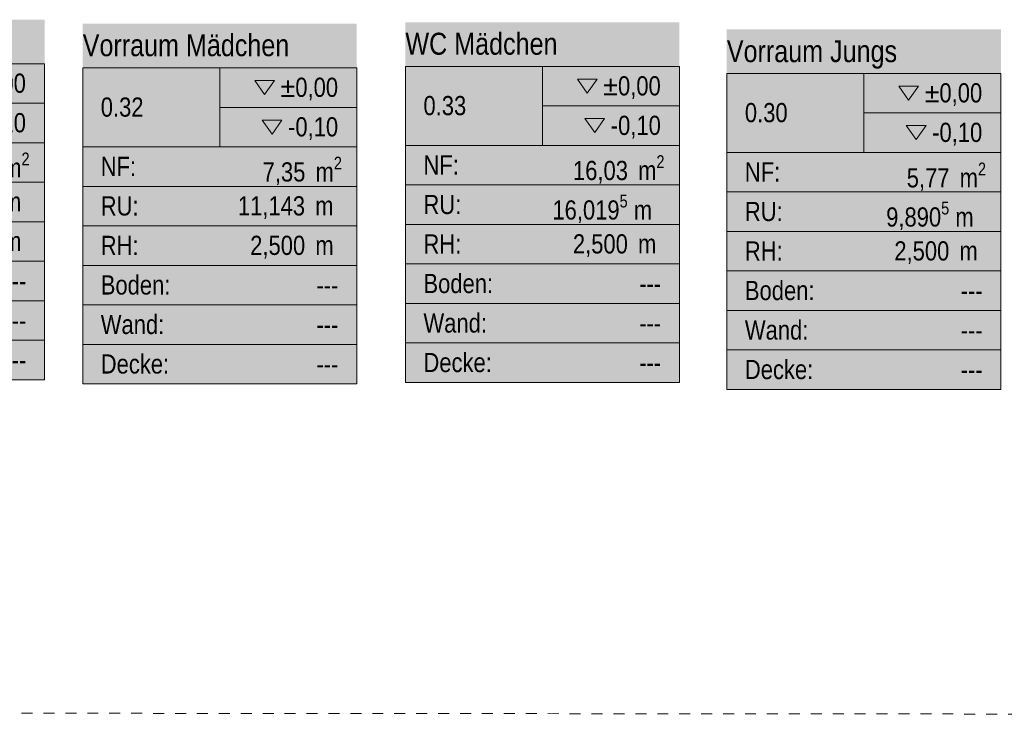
# Model space of a CAD drawing. Header units: metres. Extents: x -79 to 740, y -195 to 69.
# Tile 286 of 306: x 27.14 to 36.12, y 55.11 to 61.44. Entities that reach past the tile are written whole.
import ezdxf
from ezdxf.enums import TextEntityAlignment as Align

# ---------------------------------------------------------------- set-up
doc = ezdxf.new("R2010")
doc.units = ezdxf.units.M
doc.header["$MEASUREMENT"] = 0
doc.linetypes.add('Strichlinie_ eng', pattern=[0.115, 0.075, -0.04])
for name, color, linetype in [('30 Dach', 7, 'Continuous'), ('80 Raum', 7, 'Continuous'), ('Neubau_80 Raum', 7, 'Continuous')]:
    doc.layers.add(name, color=color, linetype=linetype)
doc.styles.add('ERSTELLTER_STIL_1', font='ARIALN.TTF')
doc.styles.add('ERSTELLTER_STIL_2', font='ARIALN.TTF')

# ---------------------------------------------------------------- blocks, each defined once
blk = doc.blocks.new('WC Mädchen_0.33_1_1', base_point=(31.9065, 59.7787))
at = {"layer": '80 Raum', "linetype": 'Continuous', "lineweight": 0, "true_color": 0x2a303f}
blk.add_hatch(color=169, dxfattribs=at).paths.add_polyline_path([(30.6565, 58.1368), (33.1565, 58.1368), (33.1565, 61.4206), (30.6565, 61.4206)])
at = {"layer": '80 Raum', "linetype": 'Continuous', "lineweight": 0, "true_color": 0x000000}
blk.add_hatch(color=18, dxfattribs=at).paths.add_polyline_path([(32.2935, 60.5424), (32.3836, 60.415), (32.4736, 60.5424)])
at = {"layer": '80 Raum', "color": 7, "linetype": 'Continuous', "lineweight": 9}
for p, q in [((33.1565, 61.0192), (30.6565, 61.0192)), ((30.6565, 61.0192), (30.6565, 58.1368)), ((30.6565, 61.0192), (33.1565, 61.0192)), ((30.6565, 60.2986), (30.6565, 61.0192)), ((31.9065, 61.0192), (31.9065, 60.2986)), ((33.1565, 58.1368), (33.1565, 61.0192)), ((33.1565, 61.0192), (33.1565, 60.2986)), ((31.9065, 60.6589), (33.1565, 60.6589)), ((33.1565, 60.2986), (30.6565, 60.2986)), ((30.6565, 60.2986), (33.1565, 60.2986)), ((30.6565, 59.9383), (30.6565, 60.2986)), ((33.1565, 60.2986), (33.1565, 59.9383)), ((33.1565, 59.9383), (30.6565, 59.9383)), ((30.6565, 59.9383), (33.1565, 59.9383)), ((30.6565, 59.578), (30.6565, 59.9383)), ((33.1565, 59.9383), (33.1565, 59.578)), ((33.1565, 59.578), (30.6565, 59.578)), ((30.6565, 59.578), (33.1565, 59.578)), ((30.6565, 59.2177), (30.6565, 59.578)), ((33.1565, 59.578), (33.1565, 59.2177)), ((33.1565, 59.2177), (30.6565, 59.2177)), ((30.6565, 59.2177), (33.1565, 59.2177)), ((30.6565, 58.8574), (30.6565, 59.2177)), ((33.1565, 59.2177), (33.1565, 58.8574)), ((33.1565, 58.8574), (30.6565, 58.8574)), ((30.6565, 58.8574), (33.1565, 58.8574)), ((30.6565, 58.4971), (30.6565, 58.8574)), ((33.1565, 58.8574), (33.1565, 58.4971)), ((33.1565, 58.4971), (30.6565, 58.4971)), ((30.6565, 58.4971), (33.1565, 58.4971)), ((30.6565, 58.1368), (30.6565, 58.4971)), ((33.1565, 58.4971), (33.1565, 58.1368)), ((30.6565, 58.1368), (33.1565, 58.1368)), ((33.1565, 58.1368), (30.6565, 58.1368))]:
    blk.add_line(p, q, dxfattribs=at)
at = {"layer": '80 Raum', "color": 7, "linetype": 'Continuous', "lineweight": 13, "flags": 128}
for points in [[(32.2253, 60.9027), (32.3154, 60.7753), (32.4055, 60.9027)], [(32.2935, 60.5424), (32.3836, 60.415), (32.4736, 60.5424)]]:
    blk.add_lwpolyline(points, close=True, dxfattribs=at)
at = {"layer": '80 Raum', "color": 7, "lineweight": 9, "char_height": 0.175, "attachment_point": 1, "style": 'ERSTELLTER_STIL_2'}
for s, insert in [('\\A1;{\\pql;\\pt0,0.05;\\fArial Narrow|b0|i0|c0|p0;\\W1.000000;±0,00\\fArial Narrow|b0|i0|c0|p0;\\W1.000000;\\A1{\\H.66x;\\S^  ;}\\fArial Narrow|b0|i0|c0|p0;\\W1.000000;\\fArial Narrow|b0|i0|c0|p0;\\W1.000000;\\A1{\\H.66x;\\S^  ;}}', (32.4618, 60.9291)), ('\\A1;{\\pql;\\pt0,0.05;\\fArial Narrow|b0|i0|c0|p0;\\W1.000000;-0,10\\fArial Narrow|b0|i0|c0|p0;\\W1.000000;\\A1{\\H.66x;\\S^  ;}\\fArial Narrow|b0|i0|c0|p0;\\W1.000000;\\fArial Narrow|b0|i0|c0|p0;\\W1.000000;\\A1{\\H.66x;\\S^  ;}}', (32.53, 60.5688)), ('\\A1;{\\pql;\\pt0,0.05;\\fArial Narrow|b0|i0|c0|p0;\\W1.000000;16,03\\fArial Narrow|b0|i0|c0|p0;\\W1.000000;\\A1{\\H.66x;\\S^  ;}\\fArial Narrow|b0|i0|c0|p0;\\W1.000000; m\\fArial Narrow|b0|i0|c0|p0;\\W1.000000;\\A1{\\H.66x;\\S2^  ;}}', (32.1853, 60.2085)), ('\\A1;{\\pql;\\pt0,0.05;\\fArial Narrow|b0|i0|c0|p0;\\W1.000000;16,019\\fArial Narrow|b0|i0|c0|p0;\\W1.000000;\\A1{\\H.66x;\\S5^  ;}\\fArial Narrow|b0|i0|c0|p0;\\W1.000000; m\\fArial Narrow|b0|i0|c0|p0;\\W1.000000;\\A1{\\H.66x;\\S^  ;}}', (31.9975, 59.8482)), ('\\A1;{\\pql;\\pt0,0.05;\\fArial Narrow|b0|i0|c0|p0;\\W1.000000;2,500\\fArial Narrow|b0|i0|c0|p0;\\W1.000000;\\A1{\\H.66x;\\S^  ;}\\fArial Narrow|b0|i0|c0|p0;\\W1.000000; m\\fArial Narrow|b0|i0|c0|p0;\\W1.000000;\\A1{\\H.66x;\\S^  ;}}', (32.1845, 59.4879))]:
    blk.add_mtext(s, dxfattribs=dict(at, insert=insert))
at = {"layer": '80 Raum', "color": 7, "lineweight": 9}
for tag, height, style, p in [('DUMMY_850', 0.2, 'ERSTELLTER_STIL_1', (32.9918, 61.3846)), ('ROOM_NAME', 0.2, 'ERSTELLTER_STIL_1', (30.6565, 61.3255)), ('ROOM_NUMBER', 0.175, 'ERSTELLTER_STIL_2', (30.8212, 60.7489)), ('measuredNetAreaCode', 0.175, 'ERSTELLTER_STIL_2', (30.8212, 60.2078)), ('perimeterCode', 0.175, 'ERSTELLTER_STIL_2', (30.8212, 59.8475)), ('ceilingHeightCode', 0.175, 'ERSTELLTER_STIL_2', (30.8212, 59.4872)), ('measuredAreaCode', 0.175, 'ERSTELLTER_STIL_2', (30.8212, 59.1269)), ('DUMMY_851_0', 0.175, 'ERSTELLTER_STIL_2', (32.7895, 59.125)), ('DUMMY_852', 0.175, 'ERSTELLTER_STIL_2', (30.8212, 58.7666)), ('DUMMY_851_1', 0.175, 'ERSTELLTER_STIL_2', (32.7895, 58.7647)), ('DUMMY_853', 0.175, 'ERSTELLTER_STIL_2', (30.8212, 58.4063)), ('DUMMY_851_2', 0.175, 'ERSTELLTER_STIL_2', (32.7895, 58.4045))]:
    blk.add_attdef(tag, text='', height=height, dxfattribs=dict(at, style=style)).set_placement(p, align=Align.TOP_LEFT)
blk = doc.blocks.new('Vorraum Mädchen_0.32_2_1', base_point=(28.9625, 59.7654))
at = {"layer": '80 Raum', "linetype": 'Continuous', "lineweight": 0, "true_color": 0x2a303f}
blk.add_hatch(color=169, dxfattribs=at).paths.add_polyline_path([(27.7125, 58.1235), (30.2125, 58.1235), (30.2125, 61.4073), (27.7125, 61.4073)])
at = {"layer": '80 Raum', "linetype": 'Continuous', "lineweight": 0, "true_color": 0x000000}
blk.add_hatch(color=18, dxfattribs=at).paths.add_polyline_path([(29.3496, 60.5291), (29.4396, 60.4017), (29.5297, 60.5291)])
at = {"layer": '80 Raum', "color": 7, "linetype": 'Continuous', "lineweight": 9}
for p, q in [((30.2125, 61.0058), (27.7125, 61.0058)), ((27.7125, 61.0058), (27.7125, 58.1235)), ((27.7125, 61.0058), (30.2125, 61.0058)), ((27.7125, 60.2852), (27.7125, 61.0058)), ((28.9625, 61.0058), (28.9625, 60.2852)), ((30.2125, 58.1235), (30.2125, 61.0058)), ((30.2125, 61.0058), (30.2125, 60.2852)), ((28.9625, 60.6455), (30.2125, 60.6455)), ((30.2125, 60.2852), (27.7125, 60.2852)), ((27.7125, 60.2852), (30.2125, 60.2852)), ((27.7125, 59.9249), (27.7125, 60.2852)), ((30.2125, 60.2852), (30.2125, 59.9249)), ((30.2125, 59.9249), (27.7125, 59.9249)), ((27.7125, 59.9249), (30.2125, 59.9249)), ((27.7125, 59.5647), (27.7125, 59.9249)), ((30.2125, 59.9249), (30.2125, 59.5647)), ((30.2125, 59.5647), (27.7125, 59.5647)), ((27.7125, 59.5647), (30.2125, 59.5647)), ((27.7125, 59.2044), (27.7125, 59.5647)), ((30.2125, 59.5647), (30.2125, 59.2044)), ((30.2125, 59.2044), (27.7125, 59.2044)), ((27.7125, 59.2044), (30.2125, 59.2044)), ((27.7125, 58.8441), (27.7125, 59.2044)), ((30.2125, 59.2044), (30.2125, 58.8441)), ((30.2125, 58.8441), (27.7125, 58.8441)), ((27.7125, 58.8441), (30.2125, 58.8441)), ((27.7125, 58.4838), (27.7125, 58.8441)), ((30.2125, 58.8441), (30.2125, 58.4838)), ((30.2125, 58.4838), (27.7125, 58.4838)), ((27.7125, 58.4838), (30.2125, 58.4838)), ((27.7125, 58.1235), (27.7125, 58.4838)), ((30.2125, 58.4838), (30.2125, 58.1235)), ((27.7125, 58.1235), (30.2125, 58.1235)), ((30.2125, 58.1235), (27.7125, 58.1235))]:
    blk.add_line(p, q, dxfattribs=at)
at = {"layer": '80 Raum', "color": 7, "linetype": 'Continuous', "lineweight": 13, "flags": 128}
for points in [[(29.2814, 60.8894), (29.3715, 60.762), (29.4615, 60.8894)], [(29.3496, 60.5291), (29.4396, 60.4017), (29.5297, 60.5291)]]:
    blk.add_lwpolyline(points, close=True, dxfattribs=at)
at = {"layer": '80 Raum', "color": 7, "lineweight": 9, "char_height": 0.175, "attachment_point": 1, "style": 'ERSTELLTER_STIL_2'}
for s, insert in [('\\A1;{\\pql;\\pt0,0.05;\\fArial Narrow|b0|i0|c0|p0;\\W1.000000;±0,00\\fArial Narrow|b0|i0|c0|p0;\\W1.000000;\\A1{\\H.66x;\\S^  ;}\\fArial Narrow|b0|i0|c0|p0;\\W1.000000;\\fArial Narrow|b0|i0|c0|p0;\\W1.000000;\\A1{\\H.66x;\\S^  ;}}', (29.5179, 60.9158)), ('\\A1;{\\pql;\\pt0,0.05;\\fArial Narrow|b0|i0|c0|p0;\\W1.000000;-0,10\\fArial Narrow|b0|i0|c0|p0;\\W1.000000;\\A1{\\H.66x;\\S^  ;}\\fArial Narrow|b0|i0|c0|p0;\\W1.000000;\\fArial Narrow|b0|i0|c0|p0;\\W1.000000;\\A1{\\H.66x;\\S^  ;}}', (29.586, 60.5555)), ('\\A1;{\\pql;\\pt0,0.05;\\fArial Narrow|b0|i0|c0|p0;\\W1.000000;7,35\\fArial Narrow|b0|i0|c0|p0;\\W1.000000;\\A1{\\H.66x;\\S^  ;}\\fArial Narrow|b0|i0|c0|p0;\\W1.000000; m\\fArial Narrow|b0|i0|c0|p0;\\W1.000000;\\A1{\\H.66x;\\S2^  ;}}', (29.354, 60.1952)), ('\\A1;{\\pql;\\pt0,0.05;\\fArial Narrow|b0|i0|c0|p0;\\W1.000000;11,143\\fArial Narrow|b0|i0|c0|p0;\\W1.000000;\\A1{\\H.66x;\\S^  ;}\\fArial Narrow|b0|i0|c0|p0;\\W1.000000; m\\fArial Narrow|b0|i0|c0|p0;\\W1.000000;\\A1{\\H.66x;\\S^  ;}}', (29.1279, 59.8349)), ('\\A1;{\\pql;\\pt0,0.05;\\fArial Narrow|b0|i0|c0|p0;\\W1.000000;2,500\\fArial Narrow|b0|i0|c0|p0;\\W1.000000;\\A1{\\H.66x;\\S^  ;}\\fArial Narrow|b0|i0|c0|p0;\\W1.000000; m\\fArial Narrow|b0|i0|c0|p0;\\W1.000000;\\A1{\\H.66x;\\S^  ;}}', (29.2406, 59.4746))]:
    blk.add_mtext(s, dxfattribs=dict(at, insert=insert))
at = {"layer": '80 Raum', "color": 7, "lineweight": 9}
for tag, height, style, p in [('DUMMY_850', 0.2, 'ERSTELLTER_STIL_1', (30.0478, 61.3713)), ('ROOM_NAME', 0.2, 'ERSTELLTER_STIL_1', (27.7125, 61.3121)), ('ROOM_NUMBER', 0.175, 'ERSTELLTER_STIL_2', (27.8772, 60.7356)), ('measuredNetAreaCode', 0.175, 'ERSTELLTER_STIL_2', (27.8772, 60.1944)), ('perimeterCode', 0.175, 'ERSTELLTER_STIL_2', (27.8772, 59.8341)), ('ceilingHeightCode', 0.175, 'ERSTELLTER_STIL_2', (27.8772, 59.4739)), ('measuredAreaCode', 0.175, 'ERSTELLTER_STIL_2', (27.8772, 59.1136)), ('DUMMY_851_0', 0.175, 'ERSTELLTER_STIL_2', (29.8455, 59.1117)), ('DUMMY_852', 0.175, 'ERSTELLTER_STIL_2', (27.8772, 58.7533)), ('DUMMY_851_1', 0.175, 'ERSTELLTER_STIL_2', (29.8455, 58.7514)), ('DUMMY_853', 0.175, 'ERSTELLTER_STIL_2', (27.8772, 58.393)), ('DUMMY_851_2', 0.175, 'ERSTELLTER_STIL_2', (29.8455, 58.3911))]:
    blk.add_attdef(tag, text='', height=height, dxfattribs=dict(at, style=style)).set_placement(p, align=Align.TOP_LEFT)
blk = doc.blocks.new('Vorraum Jungs_0.30_4_1', base_point=(34.8388, 59.7148))
at = {"layer": '80 Raum', "linetype": 'Continuous', "lineweight": 0, "true_color": 0x2a303f}
blk.add_hatch(color=169, dxfattribs=at).paths.add_polyline_path([(33.5888, 58.0729), (36.0888, 58.0729), (36.0888, 61.3567), (33.5888, 61.3567)])
at = {"layer": '80 Raum', "linetype": 'Continuous', "lineweight": 0, "true_color": 0x000000}
blk.add_hatch(color=18, dxfattribs=at).paths.add_polyline_path([(35.2258, 60.4785), (35.3159, 60.3511), (35.406, 60.4785)])
at = {"layer": '80 Raum', "color": 7, "linetype": 'Continuous', "lineweight": 9}
for p, q in [((36.0888, 60.9552), (33.5888, 60.9552)), ((33.5888, 60.9552), (33.5888, 58.0729)), ((33.5888, 60.9552), (36.0888, 60.9552)), ((33.5888, 60.2346), (33.5888, 60.9552)), ((34.8388, 60.9552), (34.8388, 60.2346)), ((36.0888, 58.0729), (36.0888, 60.9552)), ((36.0888, 60.9552), (36.0888, 60.2346)), ((34.8388, 60.5949), (36.0888, 60.5949)), ((36.0888, 60.2346), (33.5888, 60.2346)), ((33.5888, 60.2346), (36.0888, 60.2346)), ((33.5888, 59.8743), (33.5888, 60.2346)), ((36.0888, 60.2346), (36.0888, 59.8743)), ((36.0888, 59.8743), (33.5888, 59.8743)), ((33.5888, 59.8743), (36.0888, 59.8743)), ((33.5888, 59.5141), (33.5888, 59.8743)), ((36.0888, 59.8743), (36.0888, 59.5141)), ((36.0888, 59.5141), (33.5888, 59.5141)), ((33.5888, 59.5141), (36.0888, 59.5141)), ((33.5888, 59.1538), (33.5888, 59.5141)), ((36.0888, 59.5141), (36.0888, 59.1538)), ((36.0888, 59.1538), (33.5888, 59.1538)), ((33.5888, 59.1538), (36.0888, 59.1538)), ((33.5888, 58.7935), (33.5888, 59.1538)), ((36.0888, 59.1538), (36.0888, 58.7935)), ((36.0888, 58.7935), (33.5888, 58.7935)), ((33.5888, 58.7935), (36.0888, 58.7935)), ((33.5888, 58.4332), (33.5888, 58.7935)), ((36.0888, 58.7935), (36.0888, 58.4332)), ((36.0888, 58.4332), (33.5888, 58.4332)), ((33.5888, 58.4332), (36.0888, 58.4332)), ((33.5888, 58.0729), (33.5888, 58.4332)), ((36.0888, 58.4332), (36.0888, 58.0729)), ((33.5888, 58.0729), (36.0888, 58.0729)), ((36.0888, 58.0729), (33.5888, 58.0729))]:
    blk.add_line(p, q, dxfattribs=at)
at = {"layer": '80 Raum', "color": 7, "linetype": 'Continuous', "lineweight": 13, "flags": 128}
for points in [[(35.1577, 60.8388), (35.2477, 60.7114), (35.3378, 60.8388)], [(35.2258, 60.4785), (35.3159, 60.3511), (35.406, 60.4785)]]:
    blk.add_lwpolyline(points, close=True, dxfattribs=at)
at = {"layer": '80 Raum', "color": 7, "lineweight": 9, "char_height": 0.175, "attachment_point": 1, "style": 'ERSTELLTER_STIL_2'}
for s, insert in [('\\A1;{\\pql;\\pt0,0.05;\\fArial Narrow|b0|i0|c0|p0;\\W1.000000;±0,00\\fArial Narrow|b0|i0|c0|p0;\\W1.000000;\\A1{\\H.66x;\\S^  ;}\\fArial Narrow|b0|i0|c0|p0;\\W1.000000;\\fArial Narrow|b0|i0|c0|p0;\\W1.000000;\\A1{\\H.66x;\\S^  ;}}', (35.3942, 60.8652)), ('\\A1;{\\pql;\\pt0,0.05;\\fArial Narrow|b0|i0|c0|p0;\\W1.000000;-0,10\\fArial Narrow|b0|i0|c0|p0;\\W1.000000;\\A1{\\H.66x;\\S^  ;}\\fArial Narrow|b0|i0|c0|p0;\\W1.000000;\\fArial Narrow|b0|i0|c0|p0;\\W1.000000;\\A1{\\H.66x;\\S^  ;}}', (35.4623, 60.5049)), ('\\A1;{\\pql;\\pt0,0.05;\\fArial Narrow|b0|i0|c0|p0;\\W1.000000;5,77\\fArial Narrow|b0|i0|c0|p0;\\W1.000000;\\A1{\\H.66x;\\S^  ;}\\fArial Narrow|b0|i0|c0|p0;\\W1.000000; m\\fArial Narrow|b0|i0|c0|p0;\\W1.000000;\\A1{\\H.66x;\\S2^  ;}}', (35.2303, 60.1415)), ('\\A1;{\\pql;\\pt0,0.05;\\fArial Narrow|b0|i0|c0|p0;\\W1.000000;9,890\\fArial Narrow|b0|i0|c0|p0;\\W1.000000;\\A1{\\H.66x;\\S5^  ;}\\fArial Narrow|b0|i0|c0|p0;\\W1.000000; m\\fArial Narrow|b0|i0|c0|p0;\\W1.000000;\\A1{\\H.66x;\\S^  ;}}', (35.0425, 59.7843)), ('\\A1;{\\pql;\\pt0,0.05;\\fArial Narrow|b0|i0|c0|p0;\\W1.000000;2,500\\fArial Narrow|b0|i0|c0|p0;\\W1.000000;\\A1{\\H.66x;\\S^  ;}\\fArial Narrow|b0|i0|c0|p0;\\W1.000000; m\\fArial Narrow|b0|i0|c0|p0;\\W1.000000;\\A1{\\H.66x;\\S^  ;}}', (35.1169, 59.424))]:
    blk.add_mtext(s, dxfattribs=dict(at, insert=insert))
at = {"layer": '80 Raum', "color": 7, "lineweight": 9}
for tag, height, style, p in [('ROOM_NAME', 0.2, 'ERSTELLTER_STIL_1', (33.5888, 61.2581)), ('DUMMY_850', 0.2, 'ERSTELLTER_STIL_1', (35.9241, 61.3207)), ('ROOM_NUMBER', 0.175, 'ERSTELLTER_STIL_2', (33.7535, 60.685)), ('measuredNetAreaCode', 0.175, 'ERSTELLTER_STIL_2', (33.7535, 60.1438)), ('perimeterCode', 0.175, 'ERSTELLTER_STIL_2', (33.7535, 59.7835)), ('ceilingHeightCode', 0.175, 'ERSTELLTER_STIL_2', (33.7535, 59.4233)), ('measuredAreaCode', 0.175, 'ERSTELLTER_STIL_2', (33.7535, 59.063)), ('DUMMY_851_0', 0.175, 'ERSTELLTER_STIL_2', (35.7218, 59.0611)), ('DUMMY_852', 0.175, 'ERSTELLTER_STIL_2', (33.7535, 58.7027)), ('DUMMY_851_1', 0.175, 'ERSTELLTER_STIL_2', (35.7218, 58.7008)), ('DUMMY_853', 0.175, 'ERSTELLTER_STIL_2', (33.7535, 58.3424)), ('DUMMY_851_2', 0.175, 'ERSTELLTER_STIL_2', (35.7218, 58.3405))]:
    blk.add_attdef(tag, text='', height=height, dxfattribs=dict(at, style=style)).set_placement(p, align=Align.TOP_LEFT)
blk = doc.blocks.new('Materialraum_0.22b_38_1', base_point=(26.1142, 59.8028))
at = {"layer": 'Neubau_80 Raum', "linetype": 'Continuous', "lineweight": 0, "true_color": 0x272a1c}
blk.add_hatch(color=250, dxfattribs=at).paths.add_polyline_path([(24.8642, 58.1609), (27.3642, 58.1609), (27.3642, 61.4447), (24.8642, 61.4447)])
at = {"layer": 'Neubau_80 Raum', "linetype": 'Continuous', "lineweight": 0, "true_color": 0x000000}
blk.add_hatch(color=18, dxfattribs=at).paths.add_polyline_path([(26.5012, 60.5665), (26.5913, 60.4391), (26.6814, 60.5665)])
at = {"layer": 'Neubau_80 Raum', "color": 7, "linetype": 'Continuous', "lineweight": 9}
for p, q in [((27.3642, 61.0433), (24.8642, 61.0433)), ((24.8642, 61.0433), (24.8642, 58.1609)), ((24.8642, 61.0433), (27.3642, 61.0433)), ((24.8642, 60.3227), (24.8642, 61.0433)), ((26.1142, 61.0433), (26.1142, 60.3227)), ((27.3642, 58.1609), (27.3642, 61.0433)), ((27.3642, 61.0433), (27.3642, 60.3227)), ((26.1142, 60.683), (27.3642, 60.683)), ((27.3642, 60.3227), (24.8642, 60.3227)), ((24.8642, 60.3227), (27.3642, 60.3227)), ((24.8642, 59.9624), (24.8642, 60.3227)), ((27.3642, 60.3227), (27.3642, 59.9624)), ((27.3642, 59.9624), (24.8642, 59.9624)), ((24.8642, 59.9624), (27.3642, 59.9624)), ((24.8642, 59.6021), (24.8642, 59.9624)), ((27.3642, 59.9624), (27.3642, 59.6021)), ((27.3642, 59.6021), (24.8642, 59.6021)), ((24.8642, 59.6021), (27.3642, 59.6021)), ((24.8642, 59.2418), (24.8642, 59.6021)), ((27.3642, 59.6021), (27.3642, 59.2418)), ((27.3642, 59.2418), (24.8642, 59.2418)), ((24.8642, 59.2418), (27.3642, 59.2418)), ((24.8642, 58.8815), (24.8642, 59.2418)), ((27.3642, 59.2418), (27.3642, 58.8815)), ((27.3642, 58.8815), (24.8642, 58.8815)), ((24.8642, 58.8815), (27.3642, 58.8815)), ((24.8642, 58.5212), (24.8642, 58.8815)), ((27.3642, 58.8815), (27.3642, 58.5212)), ((27.3642, 58.5212), (24.8642, 58.5212)), ((24.8642, 58.5212), (27.3642, 58.5212)), ((24.8642, 58.1609), (24.8642, 58.5212)), ((27.3642, 58.5212), (27.3642, 58.1609)), ((24.8642, 58.1609), (27.3642, 58.1609)), ((27.3642, 58.1609), (24.8642, 58.1609))]:
    blk.add_line(p, q, dxfattribs=at)
at = {"layer": 'Neubau_80 Raum', "color": 7, "linetype": 'Continuous', "lineweight": 13, "flags": 128}
for points in [[(26.4331, 60.9268), (26.5232, 60.7994), (26.6132, 60.9268)], [(26.5012, 60.5665), (26.5913, 60.4391), (26.6814, 60.5665)]]:
    blk.add_lwpolyline(points, close=True, dxfattribs=at)
at = {"layer": 'Neubau_80 Raum', "color": 7, "lineweight": 9, "char_height": 0.175, "attachment_point": 1, "style": 'ERSTELLTER_STIL_2'}
for s, insert in [('\\A1;{\\pql;\\pt0,0.05;\\fArial Narrow|b0|i0|c0|p0;\\W1.000000;±0,00\\fArial Narrow|b0|i0|c0|p0;\\W1.000000;\\A1{\\H.66x;\\S^  ;}\\fArial Narrow|b0|i0|c0|p0;\\W1.000000;\\fArial Narrow|b0|i0|c0|p0;\\W1.000000;\\A1{\\H.66x;\\S^  ;}}', (26.6696, 60.9532)), ('\\A1;{\\pql;\\pt0,0.05;\\fArial Narrow|b0|i0|c0|p0;\\W1.000000;-0,10\\fArial Narrow|b0|i0|c0|p0;\\W1.000000;\\A1{\\H.66x;\\S^  ;}\\fArial Narrow|b0|i0|c0|p0;\\W1.000000;\\fArial Narrow|b0|i0|c0|p0;\\W1.000000;\\A1{\\H.66x;\\S^  ;}}', (26.7377, 60.5929)), ('\\A1;{\\pql;\\pt0,0.05;\\fArial Narrow|b0|i0|c0|p0;\\W1.000000;18,57\\fArial Narrow|b0|i0|c0|p0;\\W1.000000;\\A1{\\H.66x;\\S^  ;}\\fArial Narrow|b0|i0|c0|p0;\\W1.000000; m\\fArial Narrow|b0|i0|c0|p0;\\W1.000000;\\A1{\\H.66x;\\S2^  ;}}', (26.393, 60.2326)), ('\\A1;{\\pql;\\pt0,0.05;\\fArial Narrow|b0|i0|c0|p0;\\W1.000000;22,089\\fArial Narrow|b0|i0|c0|p0;\\W1.000000;\\A1{\\H.66x;\\S^  ;}\\fArial Narrow|b0|i0|c0|p0;\\W1.000000; m\\fArial Narrow|b0|i0|c0|p0;\\W1.000000;\\A1{\\H.66x;\\S^  ;}}', (26.2796, 59.8723)), ('\\A1;{\\pql;\\pt0,0.05;\\fArial Narrow|b0|i0|c0|p0;\\W1.000000;2,500\\fArial Narrow|b0|i0|c0|p0;\\W1.000000;\\A1{\\H.66x;\\S^  ;}\\fArial Narrow|b0|i0|c0|p0;\\W1.000000; m\\fArial Narrow|b0|i0|c0|p0;\\W1.000000;\\A1{\\H.66x;\\S^  ;}}', (26.3923, 59.512))]:
    blk.add_mtext(s, dxfattribs=dict(at, insert=insert))
at = {"layer": 'Neubau_80 Raum', "color": 7, "lineweight": 9}
for tag, height, style, p in [('DUMMY_850', 0.2, 'ERSTELLTER_STIL_1', (27.1995, 61.4087)), ('ROOM_NAME', 0.2, 'ERSTELLTER_STIL_1', (24.8642, 61.3461)), ('ROOM_NUMBER', 0.175, 'ERSTELLTER_STIL_2', (25.0289, 60.773)), ('measuredNetAreaCode', 0.175, 'ERSTELLTER_STIL_2', (25.0289, 60.2319)), ('perimeterCode', 0.175, 'ERSTELLTER_STIL_2', (25.0289, 59.8716)), ('ceilingHeightCode', 0.175, 'ERSTELLTER_STIL_2', (25.0289, 59.5113)), ('measuredAreaCode', 0.175, 'ERSTELLTER_STIL_2', (25.0289, 59.151)), ('DUMMY_851_0', 0.175, 'ERSTELLTER_STIL_2', (26.9972, 59.1491)), ('DUMMY_852', 0.175, 'ERSTELLTER_STIL_2', (25.0289, 58.7907)), ('DUMMY_851_1', 0.175, 'ERSTELLTER_STIL_2', (26.9972, 58.7889)), ('DUMMY_853', 0.175, 'ERSTELLTER_STIL_2', (25.0289, 58.4304)), ('DUMMY_851_2', 0.175, 'ERSTELLTER_STIL_2', (26.9972, 58.4286))]:
    blk.add_attdef(tag, text='', height=height, dxfattribs=dict(at, style=style)).set_placement(p, align=Align.TOP_LEFT)

msp = doc.modelspace()

# ---------------------------------------------------------------- linework, layer by layer
at = {"layer": '30 Dach', "color": 7, "linetype": 'Strichlinie_ eng', "lineweight": 9}
msp.add_line((18.155, 55.1277), (39.1545, 55.1106), dxfattribs=at)

# ---------------------------------------------------------------- block references
at = {"layer": '80 Raum', "color": 7, "linetype": 'Continuous', "lineweight": 13}
ref = msp.add_blockref('Vorraum Mädchen_0.32_2_1', (28.9625, 59.7654), dxfattribs=at)
ref.add_attrib('ROOM_NAME', 'Vorraum Mädchen', dxfattribs={"color": 7, "lineweight": 9, "height": 0.2, "style": 'ERSTELLTER_STIL_1'}).set_placement((27.7125, 61.3121), align=Align.TOP_LEFT)
ref.add_attrib('ROOM_NUMBER', '0.32', dxfattribs={"color": 7, "lineweight": 9, "height": 0.175, "style": 'ERSTELLTER_STIL_2'}).set_placement((27.8772, 60.7356), align=Align.TOP_LEFT)
ref.add_attrib('measuredAreaCode', 'Boden: ', dxfattribs={"color": 7, "lineweight": 9, "height": 0.175, "style": 'ERSTELLTER_STIL_2'}).set_placement((27.8772, 59.1136), align=Align.TOP_LEFT)
ref.add_attrib('measuredNetAreaCode', 'NF: ', dxfattribs={"color": 7, "lineweight": 9, "height": 0.175, "style": 'ERSTELLTER_STIL_2'}).set_placement((27.8772, 60.1944), align=Align.TOP_LEFT)
ref.add_attrib('perimeterCode', 'RU: ', dxfattribs={"color": 7, "lineweight": 9, "height": 0.175, "style": 'ERSTELLTER_STIL_2'}).set_placement((27.8772, 59.8341), align=Align.TOP_LEFT)
ref.add_attrib('ceilingHeightCode', 'RH: ', dxfattribs={"color": 7, "lineweight": 9, "height": 0.175, "style": 'ERSTELLTER_STIL_2'}).set_placement((27.8772, 59.4739), align=Align.TOP_LEFT)
ref.add_attrib('DUMMY_851', '---', dxfattribs={"color": 7, "lineweight": 9, "height": 0.175, "style": 'ERSTELLTER_STIL_2'}).set_placement((29.8455, 59.1117), align=Align.TOP_LEFT)
ref.add_attrib('DUMMY_851_1', '---', dxfattribs={"color": 7, "lineweight": 9, "height": 0.175, "style": 'ERSTELLTER_STIL_2'}).set_placement((29.8455, 58.7514), align=Align.TOP_LEFT)
ref.add_attrib('DUMMY_851_2', '---', dxfattribs={"color": 7, "lineweight": 9, "height": 0.175, "style": 'ERSTELLTER_STIL_2'}).set_placement((29.8455, 58.3911), align=Align.TOP_LEFT)
ref.add_attrib('DUMMY_852', 'Wand: ', dxfattribs={"color": 7, "lineweight": 9, "height": 0.175, "style": 'ERSTELLTER_STIL_2'}).set_placement((27.8772, 58.7533), align=Align.TOP_LEFT)
ref.add_attrib('DUMMY_853', 'Decke: ', dxfattribs={"color": 7, "lineweight": 9, "height": 0.175, "style": 'ERSTELLTER_STIL_2'}).set_placement((27.8772, 58.393), align=Align.TOP_LEFT)
ref = msp.add_blockref('WC Mädchen_0.33_1_1', (31.9065, 59.7787), dxfattribs=at)
ref.add_attrib('ROOM_NAME', 'WC Mädchen', dxfattribs={"color": 7, "lineweight": 9, "height": 0.2, "style": 'ERSTELLTER_STIL_1'}).set_placement((30.6565, 61.3255), align=Align.TOP_LEFT)
ref.add_attrib('ROOM_NUMBER', '0.33', dxfattribs={"color": 7, "lineweight": 9, "height": 0.175, "style": 'ERSTELLTER_STIL_2'}).set_placement((30.8212, 60.7489), align=Align.TOP_LEFT)
ref.add_attrib('measuredAreaCode', 'Boden: ', dxfattribs={"color": 7, "lineweight": 9, "height": 0.175, "style": 'ERSTELLTER_STIL_2'}).set_placement((30.8212, 59.1269), align=Align.TOP_LEFT)
ref.add_attrib('measuredNetAreaCode', 'NF: ', dxfattribs={"color": 7, "lineweight": 9, "height": 0.175, "style": 'ERSTELLTER_STIL_2'}).set_placement((30.8212, 60.2078), align=Align.TOP_LEFT)
ref.add_attrib('perimeterCode', 'RU: ', dxfattribs={"color": 7, "lineweight": 9, "height": 0.175, "style": 'ERSTELLTER_STIL_2'}).set_placement((30.8212, 59.8475), align=Align.TOP_LEFT)
ref.add_attrib('ceilingHeightCode', 'RH: ', dxfattribs={"color": 7, "lineweight": 9, "height": 0.175, "style": 'ERSTELLTER_STIL_2'}).set_placement((30.8212, 59.4872), align=Align.TOP_LEFT)
ref.add_attrib('DUMMY_851', '---', dxfattribs={"color": 7, "lineweight": 9, "height": 0.175, "style": 'ERSTELLTER_STIL_2'}).set_placement((32.7895, 59.125), align=Align.TOP_LEFT)
ref.add_attrib('DUMMY_851_1', '---', dxfattribs={"color": 7, "lineweight": 9, "height": 0.175, "style": 'ERSTELLTER_STIL_2'}).set_placement((32.7895, 58.7647), align=Align.TOP_LEFT)
ref.add_attrib('DUMMY_851_2', '---', dxfattribs={"color": 7, "lineweight": 9, "height": 0.175, "style": 'ERSTELLTER_STIL_2'}).set_placement((32.7895, 58.4045), align=Align.TOP_LEFT)
ref.add_attrib('DUMMY_852', 'Wand: ', dxfattribs={"color": 7, "lineweight": 9, "height": 0.175, "style": 'ERSTELLTER_STIL_2'}).set_placement((30.8212, 58.7666), align=Align.TOP_LEFT)
ref.add_attrib('DUMMY_853', 'Decke: ', dxfattribs={"color": 7, "lineweight": 9, "height": 0.175, "style": 'ERSTELLTER_STIL_2'}).set_placement((30.8212, 58.4063), align=Align.TOP_LEFT)
ref = msp.add_blockref('Vorraum Jungs_0.30_4_1', (34.8388, 59.7148), dxfattribs=at)
ref.add_attrib('ROOM_NAME', 'Vorraum Jungs', dxfattribs={"color": 7, "lineweight": 9, "height": 0.2, "style": 'ERSTELLTER_STIL_1'}).set_placement((33.5888, 61.2581), align=Align.TOP_LEFT)
ref.add_attrib('ROOM_NUMBER', '0.30', dxfattribs={"color": 7, "lineweight": 9, "height": 0.175, "style": 'ERSTELLTER_STIL_2'}).set_placement((33.7535, 60.685), align=Align.TOP_LEFT)
ref.add_attrib('measuredAreaCode', 'Boden: ', dxfattribs={"color": 7, "lineweight": 9, "height": 0.175, "style": 'ERSTELLTER_STIL_2'}).set_placement((33.7535, 59.063), align=Align.TOP_LEFT)
ref.add_attrib('measuredNetAreaCode', 'NF: ', dxfattribs={"color": 7, "lineweight": 9, "height": 0.175, "style": 'ERSTELLTER_STIL_2'}).set_placement((33.7535, 60.1438), align=Align.TOP_LEFT)
ref.add_attrib('perimeterCode', 'RU: ', dxfattribs={"color": 7, "lineweight": 9, "height": 0.175, "style": 'ERSTELLTER_STIL_2'}).set_placement((33.7535, 59.7835), align=Align.TOP_LEFT)
ref.add_attrib('ceilingHeightCode', 'RH: ', dxfattribs={"color": 7, "lineweight": 9, "height": 0.175, "style": 'ERSTELLTER_STIL_2'}).set_placement((33.7535, 59.4233), align=Align.TOP_LEFT)
ref.add_attrib('DUMMY_851', '---', dxfattribs={"color": 7, "lineweight": 9, "height": 0.175, "style": 'ERSTELLTER_STIL_2'}).set_placement((35.7218, 59.0611), align=Align.TOP_LEFT)
ref.add_attrib('DUMMY_851_1', '---', dxfattribs={"color": 7, "lineweight": 9, "height": 0.175, "style": 'ERSTELLTER_STIL_2'}).set_placement((35.7218, 58.7008), align=Align.TOP_LEFT)
ref.add_attrib('DUMMY_851_2', '---', dxfattribs={"color": 7, "lineweight": 9, "height": 0.175, "style": 'ERSTELLTER_STIL_2'}).set_placement((35.7218, 58.3405), align=Align.TOP_LEFT)
ref.add_attrib('DUMMY_852', 'Wand: ', dxfattribs={"color": 7, "lineweight": 9, "height": 0.175, "style": 'ERSTELLTER_STIL_2'}).set_placement((33.7535, 58.7027), align=Align.TOP_LEFT)
ref.add_attrib('DUMMY_853', 'Decke: ', dxfattribs={"color": 7, "lineweight": 9, "height": 0.175, "style": 'ERSTELLTER_STIL_2'}).set_placement((33.7535, 58.3424), align=Align.TOP_LEFT)
at = {"layer": 'Neubau_80 Raum', "color": 7, "linetype": 'Continuous', "lineweight": 13}
ref = msp.add_blockref('Materialraum_0.22b_38_1', (26.1142, 59.8028), dxfattribs=at)
ref.add_attrib('ROOM_NAME', 'Materialraum', dxfattribs={"color": 7, "lineweight": 9, "height": 0.2, "style": 'ERSTELLTER_STIL_1'}).set_placement((24.8642, 61.3461), align=Align.TOP_LEFT)
ref.add_attrib('ROOM_NUMBER', '0.22b', dxfattribs={"color": 7, "lineweight": 9, "height": 0.175, "style": 'ERSTELLTER_STIL_2'}).set_placement((25.0289, 60.773), align=Align.TOP_LEFT)
ref.add_attrib('measuredAreaCode', 'Boden: ', dxfattribs={"color": 7, "lineweight": 9, "height": 0.175, "style": 'ERSTELLTER_STIL_2'}).set_placement((25.0289, 59.151), align=Align.TOP_LEFT)
ref.add_attrib('measuredNetAreaCode', 'NF: ', dxfattribs={"color": 7, "lineweight": 9, "height": 0.175, "style": 'ERSTELLTER_STIL_2'}).set_placement((25.0289, 60.2319), align=Align.TOP_LEFT)
ref.add_attrib('perimeterCode', 'RU: ', dxfattribs={"color": 7, "lineweight": 9, "height": 0.175, "style": 'ERSTELLTER_STIL_2'}).set_placement((25.0289, 59.8716), align=Align.TOP_LEFT)
ref.add_attrib('ceilingHeightCode', 'RH: ', dxfattribs={"color": 7, "lineweight": 9, "height": 0.175, "style": 'ERSTELLTER_STIL_2'}).set_placement((25.0289, 59.5113), align=Align.TOP_LEFT)
ref.add_attrib('DUMMY_851', '---', dxfattribs={"color": 7, "lineweight": 9, "height": 0.175, "style": 'ERSTELLTER_STIL_2'}).set_placement((26.9972, 59.1491), align=Align.TOP_LEFT)
ref.add_attrib('DUMMY_851_1', '---', dxfattribs={"color": 7, "lineweight": 9, "height": 0.175, "style": 'ERSTELLTER_STIL_2'}).set_placement((26.9972, 58.7889), align=Align.TOP_LEFT)
ref.add_attrib('DUMMY_851_2', '---', dxfattribs={"color": 7, "lineweight": 9, "height": 0.175, "style": 'ERSTELLTER_STIL_2'}).set_placement((26.9972, 58.4286), align=Align.TOP_LEFT)
ref.add_attrib('DUMMY_852', 'Wand: ', dxfattribs={"color": 7, "lineweight": 9, "height": 0.175, "style": 'ERSTELLTER_STIL_2'}).set_placement((25.0289, 58.7907), align=Align.TOP_LEFT)
ref.add_attrib('DUMMY_853', 'Decke: ', dxfattribs={"color": 7, "lineweight": 9, "height": 0.175, "style": 'ERSTELLTER_STIL_2'}).set_placement((25.0289, 58.4304), align=Align.TOP_LEFT)

doc.saveas('drawing.dxf')
